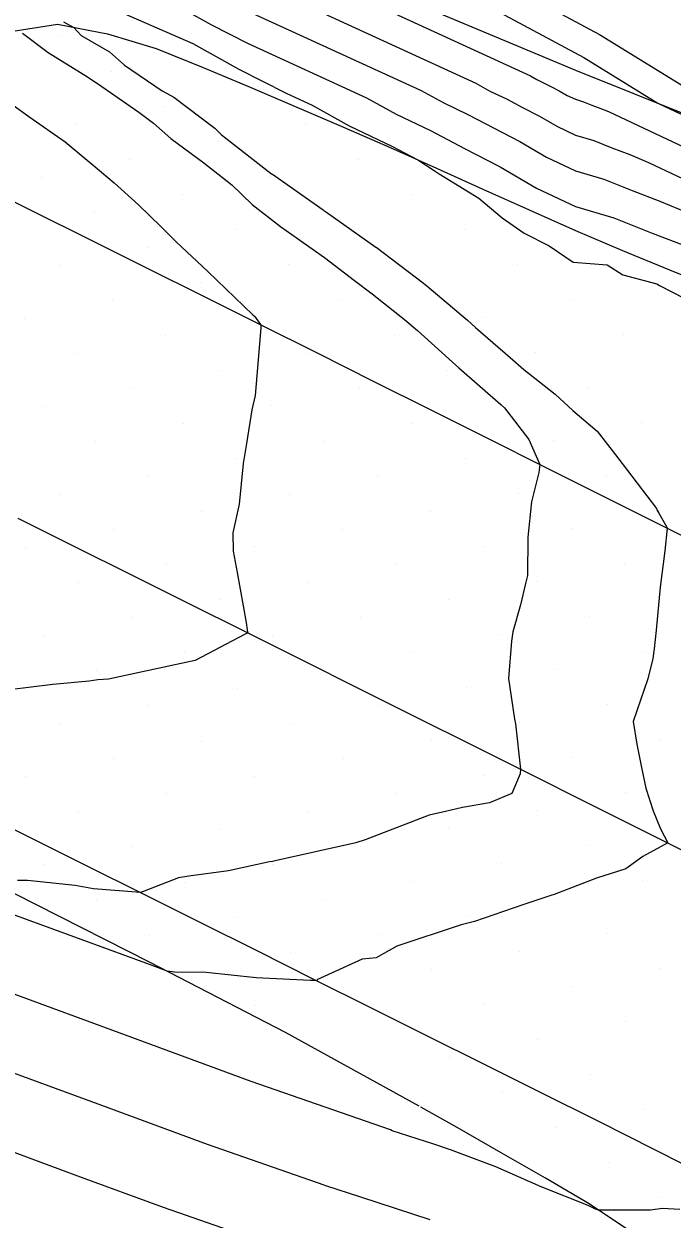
# Model space of a CAD drawing. Extents: x 2354170 to 2357230, y 866100 to 868290.
# Drawn here: x 2355977.29 to 2356002.8, y 867041.63 to 867088.67 of the extents above; entities that cross this region are included whole.
import ezdxf

# ---------------------------------------------------------------- set-up
doc = ezdxf.new("R2010")
doc.units = 0
for name, color, linetype in [('Default', 7, 'Continuous'), ('DTM Contours Minor', 7, 'Continuous'), ('Exist DTM Breakline', 7, 'Continuous'), ('Exist DTM Scan Elevation Point', 7, 'Continuous'), ('Exist Roads EOP', 7, 'Continuous'), ('PH Exist DTM Breakline', 7, 'Continuous')]:
    doc.layers.add(name, color=color, linetype=linetype)

msp = doc.modelspace()

# ---------------------------------------------------------------- linework, layer by layer
at = {"layer": 'Default'}
for points in [[(2355920.648, 867135.834), (2355922.333, 867134.706), (2355928.763, 867130.414), (2355935.845, 867127.46), (2355942.87, 867123.608), (2355948.407, 867119.302), (2355953.561, 867116.546), (2355966.981, 867105.9), (2355968.481, 867104.91), (2355968.925, 867104.41), (2355972.764, 867102.499), (2355977.153, 867099.39), (2355988.188, 867093.32), (2355999.327, 867087.339), (2356002.242, 867085.547), (2356005.658, 867083.939)], [(2355981.55, 867093.82), (2355997.232, 867086.617), (2355997.481, 867086.478), (2355997.771, 867086.339), (2355998.058, 867086.189), (2355998.36, 867086.034), (2355998.666, 867085.854), (2355998.997, 867085.698), (2355999.321, 867085.603), (2355999.643, 867085.474), (2355999.962, 867085.352), (2356000.294, 867085.214), (2356013.603, 867078.947)], [(2355983.066, 867091.85), (2355995.081, 867086.331), (2355995.634, 867086.023), (2355996.278, 867085.715), (2355996.914, 867085.382), (2355997.586, 867085.038), (2355998.264, 867084.637), (2355999, 867084.292), (2355999.718, 867084.08), (2356000.434, 867083.795), (2356001.142, 867083.524), (2356001.877, 867083.218), (2356011.74, 867078.574)], [(2355984.582, 867089.88), (2355992.931, 867086.045), (2355993.787, 867085.568), (2355994.784, 867085.091), (2355995.771, 867084.574), (2355996.811, 867084.042), (2355997.862, 867083.421), (2355999.002, 867082.886), (2356000.116, 867082.558), (2356001.224, 867082.116), (2356002.321, 867081.695), (2356003.461, 867081.222)], [(2355980.682, 867089.311), (2355982.31, 867088.603), (2355983.941, 867087.896), (2355985.756, 867086.887), (2355987.613, 867085.941), (2355988.63, 867085.474), (2355990.093, 867084.658), (2355991.798, 867083.843), (2355992.801, 867083.318), (2355993.434, 867082.891), (2355993.635, 867082.768), (2355995.19, 867081.811), (2355996.11, 867081.028), (2355996.979, 867080.43), (2355997.958, 867079.93), (2355998.911, 867079.286), (2356000.246, 867079.19), (2356000.858, 867078.794), (2356002.198, 867078.437), (2356002.299, 867078.366), (2356003.273, 867077.87)], [(2355983.29, 867089.406), (2355984.677, 867088.634), (2355986.098, 867087.91), (2355990.781, 867085.759), (2355991.94, 867085.113), (2355993.291, 867084.467), (2355994.628, 867083.767), (2355996.037, 867083.046), (2355997.461, 867082.204), (2355999.005, 867081.48), (2356000.513, 867081.035), (2356002.015, 867080.437), (2356003.5, 867079.867)], [(2355978.846, 867088.742), (2355979.261, 867088.53), (2355979.547, 867088.215), (2355980.657, 867087.562), (2355981.252, 867087.048), (2355982.734, 867086.03), (2355983.199, 867085.782), (2355984.806, 867084.568), (2355985.072, 867084.294), (2355985.241, 867084.168), (2355987.042, 867082.767), (2355987.069, 867082.754), (2355989.064, 867081.348), (2355989.113, 867081.313), (2355989.162, 867081.281), (2355990.828, 867080.108), (2355991.148, 867079.881), (2355991.158, 867079.874), (2355993.022, 867078.459), (2355993.152, 867078.356), (2355994.746, 867077.006), (2355995.064, 867076.716), (2355996.428, 867075.544), (2355996.971, 867075.067), (2355998.197, 867074.101), (2355998.897, 867073.447), (2355999.852, 867072.634), (2356000.662, 867071.584), (2356002.182, 867069.599), (2356002.201, 867069.548), (2356002.285, 867069.408), (2356002.59, 867068.861), (2356002.605, 867068.819), (2356002.521, 867067.927), (2356002.329, 867066.504), (2356002.173, 867064.806), (2356002.096, 867064.07), (2356002.038, 867063.699), (2356001.844, 867062.888), (2356001.272, 867061.208), (2356001.419, 867060.324), (2356001.599, 867059.408), (2356001.766, 867058.591), (2356002.053, 867057.694), (2356002.344, 867056.986), (2356002.632, 867056.434), (2356001.652, 867055.902), (2356000.974, 867055.41), (2355999.831, 867055.052), (2355998.331, 867054.469), (2355998.159, 867054.407), (2355998.023, 867054.365), (2355996.922, 867053.996), (2355995.027, 867053.35), (2355994.501, 867053.21), (2355991.966, 867052.377), (2355991.154, 867051.909), (2355990.61, 867051.86), (2355988.819, 867051.047), (2355988.827, 867051.014), (2355988.66, 867051.017), (2355988.554, 867051.018), (2355986.437, 867051.125), (2355984.469, 867051.342), (2355983.22, 867051.346), (2355982.93, 867051.386), (2355982.229, 867051.645), (2355976.852, 867053.621)], [(2355976.872, 867085.465), (2355977.49, 867085.028), (2355978.913, 867084.02), (2355980.1, 867083.044), (2355980.847, 867082.412), (2355981.808, 867081.544), (2355982.7, 867080.682), (2355983.283, 867080.084), (2355984.532, 867078.921), (2355986.297, 867077.218), (2355986.366, 867077.162), (2355986.6, 867076.843), (2355986.607, 867076.838), (2355986.622, 867076.822), (2355986.622, 867076.818), (2355986.613, 867076.709), (2355986.397, 867074.047), (2355986.266, 867073.475), (2355986.051, 867072.153), (2355985.925, 867071.362), (2355985.758, 867069.763), (2355985.508, 867068.64), (2355985.529, 867067.913), (2355985.69, 867067.077), (2355986.036, 867065.111), (2355986.08, 867064.82), (2355986.097, 867064.742), (2355986.108, 867064.699), (2355985.98, 867064.634), (2355984.037, 867063.618), (2355983.293, 867063.455), (2355980.616, 867062.884), (2355980.202, 867062.851), (2355979.866, 867062.805), (2355978.436, 867062.669), (2355976.722, 867062.462)], [(2356003.111, 867042.006), (2356002.419, 867042.044), (2356001.955, 867041.984), (2355999.907, 867041.985), (2355999.791, 867042.017), (2355999.498, 867042.163), (2355997.65, 867042.9), (2355995.871, 867043.692), (2355994.087, 867044.362), (2355993.431, 867044.575), (2355991.789, 867045.108), (2355991.724, 867045.146), (2355986.241, 867047.045), (2355981.293, 867048.873), (2355976.658, 867050.575), (2355971.329, 867051.94), (2355967.079, 867053.411), (2355963.258, 867054.722), (2355959.813, 867055.899), (2355954.697, 867058.62), (2355951.379, 867059.829)], [(2355993.282, 867041.606), (2355990.548, 867042.491), (2355989.169, 867042.939), (2355989.115, 867042.971), (2355984.511, 867044.566), (2355980.356, 867046.1), (2355976.465, 867047.53), (2355966.935, 867049.971), (2355964.122, 867050.945), (2355961.592, 867051.812), (2355959.312, 867052.591), (2355951.639, 867056.673), (2355949.561, 867057.43)], [(2355986.506, 867040.796), (2355982.781, 867042.086), (2355979.42, 867043.327), (2355976.272, 867044.484), (2355962.596, 867047.987)]]:
    msp.add_lwpolyline(points, dxfattribs=at)
at = {"layer": 'DTM Contours Minor'}
for points in [[(2355991.307, 867092.879), (2355999.941, 867088.243), (2356008.255, 867083.133), (2356016.087, 867079.445), (2356016.236, 867079.381), (2356016.39, 867079.316), (2356016.552, 867079.253), (2356016.708, 867079.176), (2356016.886, 867079.006), (2356017.713, 867078.61), (2356021.6, 867077.43), (2356025.733, 867076.452), (2356028.401, 867075.571), (2356030.291, 867075.763), (2356038.154, 867073.025)], [(2355984.582, 867089.88), (2355992.931, 867086.045), (2355993.787, 867085.568), (2355994.784, 867085.091), (2355995.771, 867084.574), (2355996.811, 867084.042), (2355997.862, 867083.421), (2355999.002, 867082.886), (2356000.116, 867082.558), (2356001.224, 867082.116), (2356002.321, 867081.695), (2356003.461, 867081.222)], [(2355977.24, 867088.298), (2355978.241, 867087.534), (2355979.79, 867086.588), (2355980.355, 867086.198), (2355981.817, 867085.197), (2355982.396, 867084.753), (2355983.079, 867084.162), (2355984.367, 867083.201), (2355985.469, 867082.333), (2355986.279, 867081.56), (2355987.393, 867080.694), (2355988.284, 867080.06), (2355989.118, 867079.468), (2355990.298, 867078.573), (2355990.992, 867078.045), (2355992.276, 867077.031), (2355992.779, 867076.605), (2355994.159, 867075.348), (2355994.409, 867075.133), (2355996.058, 867073.687), (2355996.08, 867073.669), (2355996.201, 867073.556), (2355997.16, 867072.311), (2355997.602, 867071.325), (2355997.553, 867071.015), (2355997.269, 867069.852), (2355997.129, 867068.471), (2355997.108, 867066.961), (2355997.038, 867066.648), (2355996.837, 867065.803), (2355996.536, 867064.742), (2355996.48, 867064.379), (2355996.366, 867062.903), (2355996.602, 867061.3), (2355996.641, 867061.116), (2355996.833, 867059.336), (2355996.825, 867059.151), (2355996.493, 867058.375), (2355995.62, 867058.016), (2355994.558, 867057.828), (2355993.885, 867057.677), (2355993.244, 867057.527), (2355990.721, 867056.559), (2355990.352, 867056.442), (2355987.176, 867055.731), (2355987.07, 867055.703), (2355986.964, 867055.687), (2355985.341, 867055.336), (2355983.783, 867055.133), (2355983.382, 867055.059), (2355981.963, 867054.507), (2355981.878, 867054.48), (2355980.026, 867054.633), (2355979.311, 867054.754), (2355977.437, 867054.953), (2355977.045, 867054.959)], [(2355986.506, 867040.796), (2355982.781, 867042.086), (2355979.42, 867043.327), (2355976.272, 867044.484), (2355974.221, 867045.009)]]:
    msp.add_lwpolyline(points, dxfattribs=at)
at = {"layer": 'Exist DTM Breakline'}
for points in [[(2355961.974, 867089.083), (2355964.212, 867087.967), (2355966.45, 867086.853), (2355968.688, 867085.74), (2355970.928, 867084.63), (2355973.168, 867083.519), (2355975.408, 867082.409), (2355977.647, 867081.296), (2355979.885, 867080.183), (2355982.123, 867079.068), (2355984.36, 867077.952), (2355986.596, 867076.835), (2355988.832, 867075.716), (2355991.068, 867074.598), (2355993.303, 867073.478), (2355995.539, 867072.359), (2355997.774, 867071.239), (2356000.009, 867070.12), (2356002.244, 867069), (2356004.48, 867067.88)], [(2355977.05, 867069.221), (2355979.288, 867068.105), (2355981.524, 867066.988), (2355983.761, 867065.872), (2355985.998, 867064.754), (2355988.234, 867063.637), (2355990.47, 867062.519), (2355992.706, 867061.401), (2355994.942, 867060.283), (2355997.178, 867059.164), (2355999.413, 867058.045), (2356001.649, 867056.926), (2356003.884, 867055.807)], [(2355975.272, 867057.779), (2355977.509, 867056.661), (2355979.745, 867055.545), (2355981.982, 867054.428), (2355984.219, 867053.312), (2355986.456, 867052.196), (2355988.694, 867051.08), (2355990.931, 867049.964), (2355993.167, 867048.848), (2355995.404, 867047.731), (2355997.64, 867046.613), (2355999.875, 867045.493), (2356002.109, 867044.371), (2356004.341, 867043.244)]]:
    msp.add_lwpolyline(points, dxfattribs=at)
at = {"layer": 'Exist DTM Scan Elevation Point'}
for p, q in [((2355978.656, 867088.162), (2355978.656, 867088.162)), ((2355980.741, 867086.782), (2355980.741, 867086.782)), ((2355982.826, 867085.403), (2355982.826, 867085.403)), ((2355979.361, 867084.697), (2355979.361, 867084.697)), ((2355988.375, 867084.729), (2355988.375, 867084.729)), ((2355984.911, 867084.023), (2355984.911, 867084.023)), ((2355981.446, 867083.318), (2355981.446, 867083.318)), ((2355990.46, 867083.349), (2355990.46, 867083.349)), ((2355977.982, 867082.612), (2355977.982, 867082.612)), ((2355986.996, 867082.644), (2355986.996, 867082.644)), ((2355983.531, 867081.938), (2355983.531, 867081.938)), ((2355992.545, 867081.97), (2355992.545, 867081.97)), ((2355980.067, 867081.233), (2355980.067, 867081.233)), ((2355989.081, 867081.264), (2355989.081, 867081.264)), ((2355994.63, 867080.591), (2355994.63, 867080.591)), ((2355985.616, 867080.559), (2355985.616, 867080.559)), ((2355982.152, 867079.853), (2355982.152, 867079.853)), ((2355991.166, 867079.885), (2355991.166, 867079.885)), ((2355987.701, 867079.179), (2355987.701, 867079.179)), ((2355996.715, 867079.211), (2355996.715, 867079.211)), ((2355978.688, 867079.148), (2355978.688, 867079.148)), ((2355984.237, 867078.474), (2355984.237, 867078.474)), ((2355993.251, 867078.506), (2355993.251, 867078.506)), ((2356002.265, 867078.537), (2356002.265, 867078.537)), ((2355980.773, 867077.768), (2355980.773, 867077.768)), ((2355989.786, 867077.8), (2355989.786, 867077.8)), ((2355998.8, 867077.832), (2355998.8, 867077.832)), ((2355977.308, 867077.063), (2355977.308, 867077.063)), ((2355986.322, 867077.094), (2355986.322, 867077.094)), ((2355995.336, 867077.126), (2355995.336, 867077.126)), ((2355982.858, 867076.389), (2355982.858, 867076.389)), ((2355991.871, 867076.421), (2355991.871, 867076.421)), ((2356000.885, 867076.452), (2356000.885, 867076.452)), ((2355979.393, 867075.683), (2355979.393, 867075.683)), ((2355988.407, 867075.715), (2355988.407, 867075.715)), ((2355997.421, 867075.747), (2355997.421, 867075.747)), ((2355984.943, 867075.009), (2355984.943, 867075.009)), ((2355993.956, 867075.041), (2355993.956, 867075.041)), ((2355981.478, 867074.304), (2355981.478, 867074.304)), ((2355990.492, 867074.336), (2355990.492, 867074.336)), ((2355999.506, 867074.367), (2355999.506, 867074.367)), ((2355978.014, 867073.598), (2355978.014, 867073.598)), ((2355987.028, 867073.63), (2355987.028, 867073.63)), ((2355996.041, 867073.662), (2355996.041, 867073.662)), ((2355983.563, 867072.924), (2355983.563, 867072.924)), ((2355992.577, 867072.956), (2355992.577, 867072.956)), ((2356001.591, 867072.988), (2356001.591, 867072.988)), ((2355980.099, 867072.219), (2355980.099, 867072.219)), ((2355989.113, 867072.251), (2355989.113, 867072.251)), ((2355998.126, 867072.282), (2355998.126, 867072.282)), ((2355985.648, 867071.545), (2355985.648, 867071.545)), ((2355994.662, 867071.577), (2355994.662, 867071.577)), ((2355982.184, 867070.839), (2355982.184, 867070.839)), ((2355991.197, 867070.871), (2355991.197, 867070.871)), ((2356000.211, 867070.903), (2356000.211, 867070.903)), ((2355978.719, 867070.134), (2355978.719, 867070.134)), ((2355987.733, 867070.166), (2355987.733, 867070.166)), ((2355996.747, 867070.197), (2355996.747, 867070.197)), ((2355984.269, 867069.46), (2355984.269, 867069.46)), ((2355993.282, 867069.492), (2355993.282, 867069.492)), ((2356002.296, 867069.523), (2356002.296, 867069.523)), ((2355998.832, 867068.818), (2355998.832, 867068.818)), ((2355980.804, 867068.754), (2355980.804, 867068.754)), ((2355989.818, 867068.786), (2355989.818, 867068.786)), ((2355977.34, 867068.049), (2355977.34, 867068.049)), ((2355986.354, 867068.081), (2355986.354, 867068.081)), ((2355995.367, 867068.112), (2355995.367, 867068.112)), ((2355991.903, 867067.407), (2355991.903, 867067.407)), ((2356000.917, 867067.438), (2356000.917, 867067.438)), ((2355982.889, 867067.375), (2355982.889, 867067.375)), ((2355979.425, 867066.67), (2355979.425, 867066.67)), ((2355988.439, 867066.701), (2355988.439, 867066.701)), ((2355997.452, 867066.733), (2355997.452, 867066.733)), ((2355984.974, 867065.996), (2355984.974, 867065.996)), ((2355993.988, 867066.027), (2355993.988, 867066.027)), ((2355981.51, 867065.29), (2355981.51, 867065.29)), ((2355990.524, 867065.322), (2355990.524, 867065.322)), ((2355999.537, 867065.353), (2355999.537, 867065.353)), ((2355978.045, 867064.585), (2355978.045, 867064.585)), ((2355987.059, 867064.616), (2355987.059, 867064.616)), ((2355996.073, 867064.648), (2355996.073, 867064.648)), ((2355983.595, 867063.911), (2355983.595, 867063.911)), ((2355992.609, 867063.942), (2355992.609, 867063.942)), ((2356001.622, 867063.974), (2356001.622, 867063.974)), ((2355980.13, 867063.205), (2355980.13, 867063.205)), ((2355998.158, 867063.268), (2355998.158, 867063.268)), ((2355985.68, 867062.531), (2355985.68, 867062.531)), ((2355994.694, 867062.563), (2355994.694, 867062.563)), ((2355982.215, 867061.826), (2355982.215, 867061.826)), ((2355991.229, 867061.857), (2355991.229, 867061.857)), ((2356000.243, 867061.889), (2356000.243, 867061.889)), ((2355978.751, 867061.12), (2355978.751, 867061.12)), ((2355987.765, 867061.152), (2355987.765, 867061.152)), ((2355996.779, 867061.183), (2355996.779, 867061.183)), ((2355984.3, 867060.446), (2355984.3, 867060.446)), ((2355993.314, 867060.478), (2355993.314, 867060.478)), ((2356002.328, 867060.51), (2356002.328, 867060.51)), ((2355980.836, 867059.741), (2355980.836, 867059.741)), ((2355989.85, 867059.772), (2355989.85, 867059.772)), ((2355998.864, 867059.804), (2355998.864, 867059.804)), ((2355977.372, 867059.035), (2355977.372, 867059.035)), ((2355986.385, 867059.067), (2355986.385, 867059.067)), ((2355995.399, 867059.098), (2355995.399, 867059.098)), ((2355982.921, 867058.361), (2355982.921, 867058.361)), ((2355991.935, 867058.393), (2355991.935, 867058.393)), ((2356000.949, 867058.425), (2356000.949, 867058.425)), ((2355979.456, 867057.656), (2355979.456, 867057.656)), ((2355988.47, 867057.687), (2355988.47, 867057.687)), ((2355997.484, 867057.719), (2355997.484, 867057.719)), ((2355985.006, 867056.982), (2355985.006, 867056.982)), ((2355994.02, 867057.013), (2355994.02, 867057.013)), ((2355981.541, 867056.276), (2355981.541, 867056.276)), ((2355990.555, 867056.308), (2355990.555, 867056.308)), ((2355999.569, 867056.34), (2355999.569, 867056.34)), ((2355978.077, 867055.571), (2355978.077, 867055.571)), ((2355987.091, 867055.602), (2355987.091, 867055.602)), ((2355996.105, 867055.634), (2355996.105, 867055.634)), ((2355983.626, 867054.897), (2355983.626, 867054.897)), ((2355992.64, 867054.928), (2355992.64, 867054.928)), ((2356001.654, 867054.96), (2356001.654, 867054.96)), ((2355998.19, 867054.255), (2355998.19, 867054.255)), ((2355980.162, 867054.191), (2355980.162, 867054.191)), ((2355989.176, 867054.223), (2355989.176, 867054.223)), ((2355985.711, 867053.517), (2355985.711, 867053.517)), ((2355994.725, 867053.549), (2355994.725, 867053.549)), ((2355991.261, 867052.844), (2355991.261, 867052.844)), ((2356000.275, 867052.875), (2356000.275, 867052.875)), ((2355982.247, 867052.812), (2355982.247, 867052.812)), ((2355987.796, 867052.138), (2355987.796, 867052.138)), ((2355996.81, 867052.17), (2355996.81, 867052.17)), ((2355984.332, 867051.432), (2355984.332, 867051.432)), ((2355993.346, 867051.464), (2355993.346, 867051.464)), ((2356002.36, 867051.496), (2356002.36, 867051.496)), ((2355989.881, 867050.759), (2355989.881, 867050.759)), ((2355998.895, 867050.79), (2355998.895, 867050.79)), ((2355986.417, 867050.053), (2355986.417, 867050.053)), ((2355995.431, 867050.085), (2355995.431, 867050.085)), ((2355991.966, 867049.379), (2355991.966, 867049.379)), ((2356000.98, 867049.411), (2356000.98, 867049.411)), ((2355997.516, 867048.705), (2355997.516, 867048.705)), ((2355994.051, 867048), (2355994.051, 867048)), ((2355999.601, 867047.326), (2355999.601, 867047.326)), ((2355996.136, 867046.62), (2355996.136, 867046.62)), ((2356001.686, 867045.946), (2356001.686, 867045.946)), ((2355998.221, 867045.241), (2355998.221, 867045.241)), ((2356000.306, 867043.861), (2356000.306, 867043.861)), ((2356002.391, 867042.482), (2356002.391, 867042.482))]:
    msp.add_line(p, q, dxfattribs=at)
at = {"layer": 'Exist Roads EOP'}
for points in [[(2355992.841, 867046.077), (2355987.586, 867048.973), (2355982.259, 867051.734), (2355976.904, 867054.439), (2355971.542, 867057.133), (2355966.18, 867059.824), (2355960.817, 867062.515), (2355955.455, 867065.207), (2355950.093, 867067.9), (2355944.732, 867070.595), (2355939.372, 867073.291), (2355934.012, 867075.988), (2355928.652, 867078.684), (2355923.292, 867081.381), (2355917.932, 867084.076), (2355912.571, 867086.77), (2355907.208, 867089.462)], [(2355971.268, 867086.047), (2355973.048, 867085.135), (2355974.677, 867084.923), (2355975.561, 867086.715), (2355976.701, 867088.349), (2355978.617, 867088.654), (2355980.581, 867088.277), (2355982.492, 867087.692), (2355984.349, 867086.951), (2355986.194, 867086.178), (2355988.034, 867085.394), (2355989.871, 867084.603), (2355991.704, 867083.804), (2355993.532, 867082.993), (2355995.354, 867082.168), (2355997.176, 867081.343), (2355999.006, 867080.537), (2356000.847, 867079.755), (2356002.696, 867078.991), (2356004.55, 867078.241)], [(2356001.198, 867041.122), (2355999.537, 867042.232), (2355997.813, 867043.246), (2355996.08, 867044.244), (2355994.341, 867045.232), (2355992.912, 867046.038)]]:
    msp.add_lwpolyline(points, dxfattribs=at)
at = {"layer": 'PH Exist DTM Breakline'}
msp.add_lwpolyline([(2355966.916, 867101.019), (2355981.171, 867094.312), (2355998.995, 867086.851), (2356016.989, 867079.626), (2356021.925, 867078.986), (2356028.326, 867077.702), (2356032.339, 867078.994), (2356026.374, 867080.628), (2356002.058, 867091.36), (2355969.289, 867105.024), (2355947.522, 867113.287), (2355927.753, 867122.469), (2355909.447, 867132.743)], dxfattribs=at)

doc.saveas('drawing.dxf')
